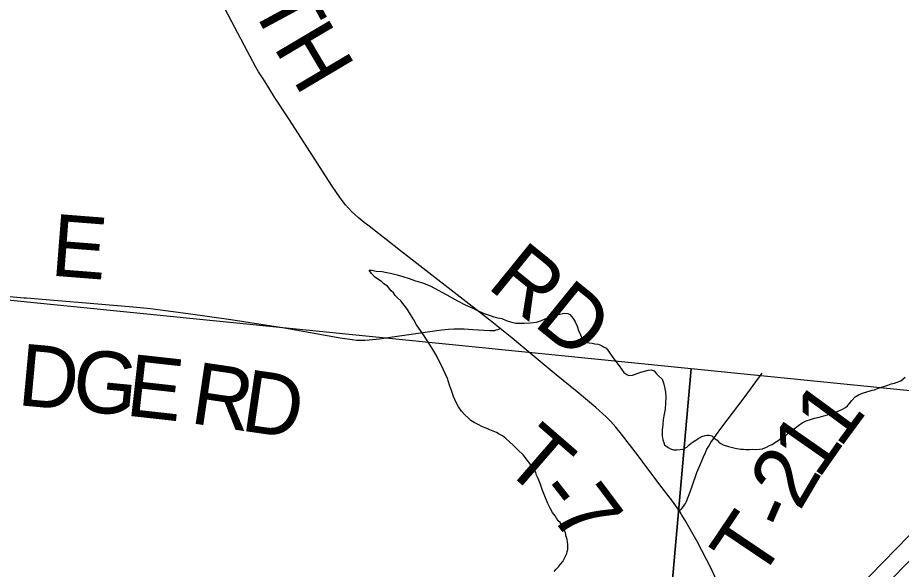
# Model space of a CAD drawing. Extents: x 1410790 to 1770854, y 448063 to 770588.
# Drawn here: x 1522773 to 1527056, y 666707 to 669381 of the extents above; entities that cross this region are included whole.
import ezdxf

# ---------------------------------------------------------------- set-up
doc = ezdxf.new("R2010")
doc.units = 0
for name, color, linetype in [('GM_X_Minor_River', 7, 'Continuous'), ('GM_X_Section', 7, 'Continuous'), ('GM_X_State_Route', 7, 'Continuous'), ('GM_X_Township_Road', 7, 'Continuous'), ('GM_X_Township_Road_Text', 7, 'Continuous')]:
    doc.layers.add(name, color=color, linetype=linetype)

msp = doc.modelspace()

# ---------------------------------------------------------------- linework, layer by layer
at = {"layer": 'GM_X_Minor_River'}
for points in [[(1525373.1, 666695.7), (1525383.3, 666707.5), (1525393.5, 666719.4), (1525403.7, 666731.3), (1525416, 666745.2), (1525422.2, 666757.1), (1525428.4, 666771), (1525434.6, 666783), (1525436.8, 666793), (1525438.9, 666803), (1525439.1, 666815), (1525439.3, 666827.1), (1525437.5, 666839.1), (1525435.7, 666851.2), (1525431.9, 666865.3), (1525428.2, 666883.4), (1525422.4, 666899.6), (1525414.6, 666911.8), (1525408.8, 666923.9), (1525402.9, 666934), (1525393, 666942.2), (1525385.2, 666954.4), (1525377.4, 666966.6), (1525365.6, 666982.8), (1525353.9, 667003.1), (1525342.3, 667025.4), (1525330.7, 667053.7), (1525315.3, 667094.1), (1525305.7, 667122.3), (1525296.1, 667146.6), (1525288.3, 667162.8), (1525284.5, 667176.9), (1525278.7, 667187), (1525270.8, 667197.2), (1525265, 667207.3), (1525223.8, 667262.2), (1525198.1, 667284.7), (1525176.4, 667307.1), (1525156.6, 667325.5), (1525138.8, 667341.8), (1525123, 667354.2), (1525107.1, 667362.4), (1525093.2, 667370.7), (1525077.3, 667377), (1525061.3, 667383.3), (1525043.4, 667391.6), (1525025.5, 667397.9), (1525001.6, 667410.3), (1524985.7, 667418.6), (1524969.9, 667428.9), (1524956, 667441.2), (1524940.2, 667455.5), (1524924.5, 667473.8), (1524908.8, 667494.2), (1524897.1, 667518.5), (1524885.5, 667544.7), (1524875.9, 667573), (1524866.3, 667599.2), (1524856.8, 667631.5), (1524845.2, 667655.8), (1524835.5, 667678), (1524825.8, 667698.3), (1524816.1, 667716.5), (1524806.4, 667736.7), (1524794.7, 667757), (1524781, 667781.3), (1524765.4, 667803.6), (1524751.7, 667825.9), (1524740, 667844.2), (1524726.2, 667864.5), (1524706.6, 667892.9), (1524693, 667917.2), (1524677.4, 667941.6), (1524661.7, 667965.9), (1524646, 667988.2), (1524630.3, 668008.6), (1524614.5, 668022.9), (1524602.7, 668035.1), (1524594.9, 668047.3), (1524583, 668057.5), (1524565.3, 668079.9), (1524547.4, 668090.2), (1524535.6, 668102.5), (1524523.7, 668110.7), (1524501.9, 668125.1), (1524488.1, 668141.4), (1524476.3, 668157.6), (1524488.4, 668157.4)], [(1524488.4, 668157.4), (1524510.3, 668153.1), (1524540.4, 668150.5), (1524562.4, 668146.2), (1524586.3, 668141.8), (1524612.3, 668135.3), (1524640.2, 668126.8), (1524670.1, 668116.3), (1524702, 668105.7), (1524735.9, 668095.1), (1524771.8, 668080.5), (1524811.5, 668059.8), (1524853.3, 668037), (1524904.9, 668008), (1524942.7, 667989.4), (1524978.5, 667972.7), (1525008.3, 667958.2), (1525034.2, 667947.7), (1525058.2, 667939.3), (1525080.1, 667930.9), (1525100, 667926.5), (1525120, 667922.2), (1525139.9, 667913.8), (1525161.9, 667907.5), (1525187.8, 667901), (1525227.9, 667900.4), (1525258, 667901.9), (1525288.1, 667905.4), (1525312.3, 667913), (1525330.4, 667920.7), (1525346.6, 667928.5), (1525364.7, 667934.2), (1525380.9, 667940), (1525392.9, 667941.8), (1525423.1, 667949.3), (1525439.1, 667947), (1525449.1, 667942.9), (1525464.8, 667922.5), (1525474.5, 667906.3), (1525484.2, 667886.1), (1525491.9, 667863.9), (1525501.6, 667843.7), (1525509.3, 667825.5), (1525519.2, 667813.3), (1525533.1, 667807), (1525543.1, 667804.8), (1525557.1, 667802.6), (1525571.1, 667800.4), (1525587.1, 667798.1), (1525603, 667791.8), (1525612.9, 667785.6), (1525624.8, 667779.4), (1525632.7, 667769.2), (1525642.5, 667755), (1525654.3, 667738.8), (1525671.9, 667714.4), (1525687.6, 667694.1), (1525699.4, 667677.8), (1525711.2, 667661.6), (1525725, 667651.3), (1525735, 667647.1), (1525753.1, 667648.8), (1525763.1, 667650.7), (1525775.2, 667656.5), (1525793.4, 667662.2), (1525811.5, 667667.9), (1525829.6, 667671.7), (1525843.6, 667673.4), (1525857.6, 667669.2), (1525869.4, 667654.9), (1525879.3, 667644.7), (1525897, 667628.4), (1525902.8, 667610.2), (1525908.5, 667590.1), (1525912.1, 667565.9), (1525913.7, 667541.8), (1525910.8, 667483.7), (1525906.4, 667459.6), (1525902, 667433.6), (1525899.5, 667407.6), (1525897.2, 667383.5), (1525896.7, 667353.4), (1525900.4, 667335.3), (1525904.2, 667321.2), (1525908, 667311.1), (1525925.8, 667296.7), (1525937.8, 667290.5), (1525951.7, 667286.3), (1525967.8, 667286), (1525983.8, 667287.8), (1525997.9, 667289.5), (1526016.1, 667299.3), (1526028.3, 667311.1), (1526044.5, 667322.9), (1526060.7, 667332.7), (1526074.9, 667342.4), (1526089.1, 667350.2), (1526105.2, 667356), (1526115.2, 667357.8), (1526125.3, 667357.7), (1526137.2, 667353.5)], [(1526137.2, 667353.5), (1526149.1, 667343.2), (1526162.9, 667333), (1526170.8, 667322.8), (1526180.7, 667316.6), (1526192.6, 667310.4), (1526218.6, 667301.9), (1526250.5, 667293.4), (1526276.5, 667288.9), (1526290.5, 667288.7), (1526302.5, 667288.5), (1526318.6, 667288.2), (1526334.6, 667290), (1526350.6, 667287.7), (1526368.7, 667289.4), (1526382.8, 667291.2), (1526402.9, 667298.9), (1526417.1, 667306.7), (1526429.2, 667312.5), (1526443.4, 667322.3), (1526459.6, 667332.1), (1526477.8, 667345.8), (1526496, 667355.6), (1526510.3, 667369.4), (1526526.5, 667383.2), (1526542.7, 667392.9), (1526556.9, 667404.7), (1526575.2, 667416.5), (1526595.4, 667426.2), (1526615.5, 667433.9), (1526635.7, 667439.6), (1526657.8, 667445.2), (1526679.9, 667450.9), (1526710.1, 667458.4), (1526730.3, 667466.1), (1526750.5, 667473.8), (1526770.7, 667483.5), (1526784.8, 667491.3), (1526795, 667499.2), (1526803.1, 667509), (1526815.4, 667524.9), (1526831.7, 667542.7), (1526852, 667554.4), (1526872.1, 667562.1), (1526888.3, 667567.8), (1526904.4, 667571.6), (1526914.4, 667575.4), (1526926.5, 667577.3), (1526940.6, 667583), (1526991, 667600.3), (1527007.1, 667606), (1527023.2, 667609.8), (1527035.3, 667613.6), (1527053.5, 667621.3), (1527073.8, 667639)]]:
    msp.add_lwpolyline(points, dxfattribs=at)
at = {"layer": 'GM_X_Section'}
for points in [[(1526036.5, 667680.5), (1525566.4, 662362), (1520227.3, 662918.2), (1520710.8, 668214.9)], [(1531280, 667153.7), (1530726, 661842.6), (1525566.4, 662362), (1526036.5, 667680.5)]]:
    msp.add_lwpolyline(points, close=True, dxfattribs=at)
at = {"layer": 'GM_X_State_Route'}
for points in [[(1526843.5, 666614.2), (1527155.3, 666933.4)], [(1526915.2, 666562.3), (1527280.3, 666939.2)]]:
    msp.add_lwpolyline(points, dxfattribs=at)
at = {"layer": 'GM_X_Township_Road'}
for points in [[(1524469.6, 668375.1), (1524452.4, 668388.6), (1524422.9, 668412.8), (1524391.5, 668442), (1524362.6, 668473.8), (1524336.5, 668508), (1524297.7, 668564.6), (1524086.5, 668891.6), (1524017.9, 668996.3), (1523971.8, 669069.6), (1523940.8, 669118.6), (1523927.6, 669141.1), (1523899.1, 669192.8), (1523811.3, 669361.5), (1523723, 669529.9)], [(1525110.9, 667874.7), (1525055.8, 667918.9), (1524889.2, 668049.3), (1524628.5, 668251.5), (1524559, 668305.3), (1524469.6, 668375.1)], [(1521045.2, 668181.6), (1521211, 668166.7), (1521371, 668152.5), (1521746.6, 668117.8), (1521965.3, 668097.3), (1522086.2, 668087.1), (1522520.6, 668048.5), (1522804.8, 668023.8), (1522815.1, 668022.9)], [(1522815.1, 668022.9), (1523007.1, 668006.6), (1523085.3, 667999.9), (1523333.2, 667979.5), (1523417.5, 667970.9), (1523489, 667962.1), (1523599.3, 667947.5), (1523805.8, 667918.7), (1524066.8, 667877.2), (1524164.2, 667860.1), (1524335.9, 667828.4), (1524394.6, 667820.5), (1524415.9, 667818.6), (1524437.4, 667818), (1524455.1, 667817.9), (1524477, 667818.8), (1524526.2, 667823.9), (1524600.8, 667835.1), (1524691.4, 667847.9), (1524804.8, 667865.3), (1524829.5, 667867.9), (1524861.3, 667870.5), (1524887, 667872), (1524913.9, 667872.4), (1524937.8, 667872), (1524978.3, 667869.6), (1525060, 667864.1), (1525077.4, 667864.5), (1525085.2, 667865.3), (1525092.4, 667867.2), (1525102, 667870.2), (1525110.9, 667874.7)], [(1525980.1, 666989.6), (1525979, 666991.3), (1525946.8, 667036.5), (1525885.3, 667117.2), (1525857.3, 667153.6), (1525822, 667200.8), (1525776.7, 667261.1), (1525699.3, 667362.8), (1525672.6, 667395.7), (1525646.5, 667424.7), (1525625.9, 667445.5), (1525575.2, 667491.6), (1525535, 667525.2), (1525484.3, 667566.7), (1525383.5, 667649.5), (1525160, 667835.4), (1525110.9, 667874.7)], [(1525980.1, 666989.6), (1525990.4, 667000.3), (1525999.8, 667011.4), (1526005.6, 667019.8), (1526009.5, 667026), (1526012.3, 667033), (1526027.7, 667070.1), (1526041.8, 667109.6), (1526065.5, 667175.7), (1526080.7, 667213.7), (1526096.9, 667252.2), (1526106.5, 667273.4), (1526114, 667288.7), (1526122.4, 667304.4), (1526132.6, 667321.5), (1526145.6, 667340.2), (1526160.2, 667360.6), (1526181.8, 667389.2), (1526268.8, 667504.4), (1526294.1, 667537.9), (1526381.5, 667658.3)], [(1526244.9, 666343), (1526237.9, 666374.6), (1526213.2, 666486.6), (1526201.7, 666532.4), (1526193.8, 666562.7), (1526186.5, 666586.7), (1526178.8, 666609.2), (1526171.8, 666628.5), (1526162, 666651.6), (1526134.1, 666710.6), (1526066.2, 666841.4), (1526006.6, 666946.9), (1525992.8, 666969.7), (1525980.1, 666989.6)]]:
    msp.add_lwpolyline(points, dxfattribs=at)

# ---------------------------------------------------------------- texts
at = {"layer": 'GM_X_Township_Road_Text'}
for s, rotation, p in [('T', 298.3776, (1523895.6, 669450.8)), ('H', 300.6701, (1524008.7, 669241.9)), ('E', 355.5222, (1522927.6, 668131.6)), ('RD', 320.953, (1525042, 668076.5)), ('D', 354.7398, (1522767.3, 667503.4)), ('G', 354.3445, (1523029.7, 667479.2)), ('E', 353.6529, (1523291.4, 667453.3)), ('R', 351.5823, (1523603.2, 667416.8)), ('D', 351.7301, (1523847.8, 667380.6)), ('1', 53.714, (1526758.1, 667288.5)), ('T', 319.0473, (1525113.7, 667205.6)), ('1', 55.1256, (1526653.6, 667138.5)), ('2', 59.4802, (1526563, 666984.4)), ('-', 308.0424, (1525272.7, 667069.5)), ('7', 306.9219, (1525347.7, 666973.7)), ('-', 66.5081, (1526518.3, 666880)), ('T', 56.0395, (1526364.3, 666641.6))]:
    msp.add_text(s, height=300, rotation=rotation, dxfattribs=at).set_placement(p)

doc.saveas('drawing.dxf')
